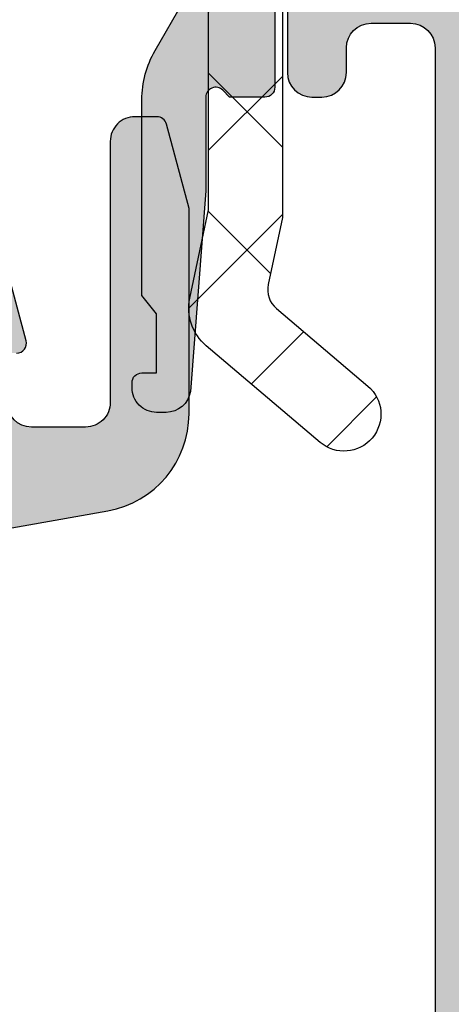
# Model space of a CAD drawing. Header units: millimetres. Extents: x 247761 to 294611, y 172579 to 236863.
# Tile 300 of 596: x 276278 to 276287, y 180508 to 180528. Entities that reach past the tile are written whole.
import ezdxf

# ---------------------------------------------------------------- set-up
doc = ezdxf.new("R2010")
doc.units = ezdxf.units.MM
for name, color, linetype in [('FASÁDA DETAILNÍ', 4, 'Continuous'), ('KOTY 50', 7, 'Continuous'), ('NOVA', 240, 'Continuous')]:
    doc.layers.add(name, color=color, linetype=linetype)
doc.styles.add('CS-ROMANS', font='romans.shx', dxfattribs={"width": 0.75, "oblique": 5})
doc.dimstyles.new('A_KÓTA_50', dxfattribs={"dimtxt": 110, "dimasz": 2, "dimexe": 100, "dimexo": 1500, "dimgap": 40, "dimtad": 1, "dimrnd": 1, "dimdsep": 46, "dimtxsty": 'CS-ROMANS', "dimblk": 'KOT_CARA20', "dimcen": 45, "dimse1": 1, "dimse2": 1, "dimclrd": 256, "dimclre": 256, "dimclrt": 256, "dimadec": 0, "dimazin": 0, "dimtfac": 1, "dimtix": 1, "dimtmove": 2, "dimatfit": 3, "dimldrblk": 'OBLIQUE', "dimfxl": 0, "dimtolj": 1, "dimarcsym": 0})

# ---------------------------------------------------------------- blocks, each defined once
blk = doc.blocks.new('A$C69D17D4D')
at = {"layer": 'FASÁDA DETAILNÍ'}
h = blk.add_hatch(dxfattribs=at)
h.set_pattern_fill('ANSI37', color=256, scale=0.625, angle=180, style=0)
h.set_pattern_definition([(225, (1636.818060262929, 7154.999931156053), (1.403165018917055, -1.403165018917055), []), (315, (1636.818060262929, 7154.999931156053), (1.403165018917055, 1.403165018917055), [])])
edge = h.paths.add_edge_path()
edge.add_ellipse((1632.197498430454, 7163.886846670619), major_axis=(-5.039467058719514, 0), ratio=1, start_angle=184.9644612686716, end_angle=240.208215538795)
edge.add_ellipse((1634.552298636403, 7167.999931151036), major_axis=(-0.3000000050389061, 0), ratio=1, start_angle=240.2078270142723, end_angle=269.9993073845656)
edge.add_line((1634.552302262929, 7168.299931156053), (1634.018018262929, 7168.299934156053))
edge.add_ellipse((1634.018017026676, 7167.999934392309), major_axis=(-0.2999997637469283, 0), ratio=1, start_angle=-90.00023610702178, end_angle=4.512156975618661e-05)
edge.add_line((1633.718017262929, 7167.999934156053), (1633.718017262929, 7166.449937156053))
edge.add_ellipse((1633.418006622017, 7166.449944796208), major_axis=(-0.3000106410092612, 0), ratio=1, start_angle=90.00432394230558, end_angle=179.9985408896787, ccw=False)
edge.add_line((1633.418029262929, 7166.149934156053), (1632.018047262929, 7166.149923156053))
edge.add_ellipse((1632.018050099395, 7165.849933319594), major_axis=(-0.2999898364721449, 0), ratio=1, start_angle=270.000541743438, end_angle=359.9996492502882)
edge.add_line((1631.718060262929, 7165.849935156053), (1631.718060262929, 7164.149923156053))
edge.add_ellipse((1632.018070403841, 7164.149930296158), major_axis=(-0.300010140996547, 0), ratio=1, start_angle=0.001363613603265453, end_angle=89.99558056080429)
edge.add_line((1632.018047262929, 7163.849920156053), (1633.581878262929, 7163.849931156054))
edge.add_ellipse((1633.614735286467, 7163.548772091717), major_axis=(-0.3029461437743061, 0), ratio=1, start_angle=166.5164226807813, end_angle=276.22645090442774, ccw=False)
edge.add_ellipse((1644.930699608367, 7154.843848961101), major_axis=(-14.00076634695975, 0), ratio=1, start_angle=321.9243799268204, end_angle=344.6982677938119)
edge.add_ellipse((1630.938461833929, 7158.650562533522), major_axis=(-0.500472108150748, 0), ratio=1, start_angle=50.193365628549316, end_angle=167.0823914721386, ccw=False)
edge.add_line((1630.618060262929, 7158.266095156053), (1630.618060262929, 7166.549374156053))
edge.add_ellipse((1631.118059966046, 7166.549373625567), major_axis=(-0.4999997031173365, 0), ratio=1, start_angle=299.9999803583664, end_angle=359.99993921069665, ccw=False)
edge.add_line((1630.868060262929, 7166.982386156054), (1631.168060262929, 7167.155592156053))
edge.add_ellipse((1630.918060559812, 7167.58860468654), major_axis=(-0.4999997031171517, 0), ratio=1, start_angle=119.9999803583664, end_angle=179.9999392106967)
edge.add_line((1631.418060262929, 7167.588604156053), (1631.418060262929, 7169.217952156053))
edge.add_ellipse((1630.418060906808, 7169.217952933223), major_axis=(-0.9999993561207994, 0), ratio=1, start_angle=179.9999554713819, end_angle=239.9496611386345)
edge.add_ellipse((1634.574387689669, 7176.402333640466), major_axis=(-7.30002344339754, 0), ratio=1, start_angle=11.285553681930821, end_angle=59.94964541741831, ccw=False)
edge.add_ellipse((1627.518050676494, 7174.587101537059), major_axis=(-0.3999905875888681, 0), ratio=1, start_angle=200.5018294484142, end_angle=284.8529752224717, ccw=False)
edge.add_ellipse((1633.867148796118, 7176.961168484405), major_axis=(-6.378448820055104, 0), ratio=1, start_angle=20.50187458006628, end_angle=75.54740221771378)
edge.add_line((1632.275222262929, 7170.784569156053), (1633.685929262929, 7170.420982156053))
edge.add_line((1633.685929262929, 7170.420982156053), (1634.548630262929, 7170.210869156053))
edge.add_ellipse((1633.218065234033, 7164.874246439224), major_axis=(-5.49999502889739, 0), ratio=1, start_angle=179.9999657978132, end_angle=256.0000450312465, ccw=False)
edge.add_line((1638.718060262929, 7164.874243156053), (1638.718060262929, 7152.456215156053))
edge.add_line((1638.718060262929, 7152.456215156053), (1638.430441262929, 7151.093158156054))
edge.add_ellipse((1638.919667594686, 7150.98992554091), major_axis=(-0.4999993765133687, 0), ratio=1, start_angle=-11.91530077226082, end_angle=49.71624840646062)
edge.add_line((1638.596381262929, 7150.608500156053), (1640.452989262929, 7149.034889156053))
edge.add_ellipse((1639.968059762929, 7148.462750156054), major_axis=(-0.7499997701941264, 0), ratio=1, start_angle=49.71629384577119, end_angle=229.7162938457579, ccw=False)
edge.add_line((1639.483130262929, 7147.890611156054), (1637.171486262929, 7149.849897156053))
edge.add_ellipse((1637.818058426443, 7150.612748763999), major_axis=(-0.999999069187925, 0), ratio=1, start_angle=-11.915247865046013, end_angle=49.71630131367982, ccw=False)
edge.add_line((1636.839605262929, 7150.819213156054), (1637.218060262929, 7152.612750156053))
edge.add_line((1637.218060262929, 7152.612750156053), (1637.218060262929, 7164.322951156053))
h = blk.add_hatch(color=256, dxfattribs=at)
edge = h.paths.add_edge_path()
edge.add_line((1636.164060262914, 7150.499931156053), (1635.864060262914, 7150.873136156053))
edge.add_line((1635.864060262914, 7150.873136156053), (1635.864060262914, 7154.846341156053))
edge.add_ellipse((1637.864067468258, 7154.846339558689), major_axis=(-2.000007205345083, 0), ratio=1, start_angle=330.000066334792, end_angle=359.99995423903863, ccw=False)
edge.add_line((1636.132009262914, 7155.846341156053), (1636.696111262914, 7156.823393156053))
edge.add_ellipse((1634.964053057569, 7157.823394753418), major_axis=(-2.000007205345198, 0), ratio=1, start_angle=150.0000663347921, end_angle=179.9999542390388)
edge.add_line((1636.964060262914, 7157.823393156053), (1636.964060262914, 7163.543227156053))
edge.add_ellipse((1636.464060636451, 7163.543227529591), major_axis=(-0.49999962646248, 0), ratio=1, start_angle=179.9999571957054, end_angle=270.0000428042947)
edge.add_line((1636.464060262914, 7164.043227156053), (1634.564060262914, 7164.043227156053))
edge.add_ellipse((1634.563802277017, 7164.542969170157), major_axis=(-0.4997420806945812, 0), ratio=1, start_angle=-0.029578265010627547, end_angle=90.0295782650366, ccw=False)
edge.add_line((1634.064060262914, 7164.543227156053), (1634.064060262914, 7165.543227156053))
edge.add_ellipse((1634.563802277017, 7165.54348514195), major_axis=(-0.4997420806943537, 0), ratio=1, start_angle=-90.0295782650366, end_angle=0.02957826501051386, ccw=False)
edge.add_line((1634.564060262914, 7166.043227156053), (1635.564060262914, 7166.043227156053))
edge.add_ellipse((1635.564320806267, 7166.5429666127), major_axis=(-0.4997395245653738, 0), ratio=1, start_angle=89.97012836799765, end_angle=180.0298716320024)
edge.add_line((1636.064060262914, 7166.543227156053), (1636.064060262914, 7167.543227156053))
edge.add_ellipse((1636.563808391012, 7167.543481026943), major_axis=(-0.4997481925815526, 0), ratio=1, start_angle=-90.02887693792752, end_angle=0.029106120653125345, ccw=False)
edge.add_line((1636.564060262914, 7168.043229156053), (1636.797091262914, 7168.043229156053))
edge.add_ellipse((1636.797091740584, 7167.543229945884), major_axis=(-0.4999992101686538, 0), ratio=1, start_angle=233.7506870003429, end_angle=270.0000547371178, ccw=False)
edge.add_ellipse((1634.964053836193, 7165.043226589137), major_axis=(-3.600006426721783, 0), ratio=1, start_angle=180.0000408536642, end_angle=233.75061391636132, ccw=False)
edge.add_line((1638.564060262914, 7165.043229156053), (1638.564060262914, 7155.099931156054))
edge.add_ellipse((1638.364060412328, 7155.099931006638), major_axis=(-0.1999998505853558, 0), ratio=1, start_angle=89.99995719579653, end_angle=180.000042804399, ccw=False)
edge.add_line((1638.364060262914, 7154.899931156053), (1637.646839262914, 7154.899931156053))
edge.add_line((1637.646839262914, 7154.899931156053), (1637.505940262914, 7155.040892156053))
edge.add_ellipse((1637.364060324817, 7154.899930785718), major_axis=(-0.2000000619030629, 0), ratio=1, start_angle=224.8139243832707, end_angle=359.9998939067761)
edge.add_line((1637.164060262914, 7154.899931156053), (1637.164060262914, 7153.000362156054))
edge.add_line((1637.164060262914, 7153.000362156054), (1636.849742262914, 7148.921714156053))
edge.add_ellipse((1636.355897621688, 7148.99993166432), major_axis=(-0.5000005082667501, 0), ratio=1, start_angle=90.00007347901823, end_angle=170.9999772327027, ccw=False)
edge.add_line((1636.355898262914, 7148.499931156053), (1636.164060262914, 7148.499931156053))
edge.add_ellipse((1636.164059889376, 7148.999930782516), major_axis=(-0.49999962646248, 0), ratio=1, start_angle=-4.280429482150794e-05, end_angle=90.00004280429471, ccw=False)
edge.add_line((1635.664060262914, 7148.999931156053), (1635.664060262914, 7149.099931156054))
edge.add_ellipse((1635.864060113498, 7149.099931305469), major_axis=(-0.1999998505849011, 0), ratio=1, start_angle=-90.00004280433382, end_angle=4.280439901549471e-05, ccw=False)
edge.add_line((1635.864060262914, 7149.299931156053), (1636.164060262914, 7149.299931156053))
edge.add_line((1636.164060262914, 7149.299931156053), (1636.164060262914, 7150.499931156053))
h = blk.add_hatch(color=256, dxfattribs=at)
edge = h.paths.add_edge_path()
edge.add_arc((1643.317992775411, 7164.499863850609), 0.500067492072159, 0.007732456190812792, 89.99226754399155)
edge.add_line((1643.318060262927, 7164.999931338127), (1639.318060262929, 7164.999931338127))
edge.add_arc((1639.318127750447, 7164.499863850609), 0.5000674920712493, 90.00773245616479, 179.9922675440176)
edge.add_line((1638.818060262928, 7164.499931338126), (1638.818060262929, 7163.199882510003))
edge.add_arc((1639.318097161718, 7163.199919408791), 0.5000369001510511, 180.0042279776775, 269.9957720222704)
edge.add_line((1639.31806026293, 7162.699882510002), (1639.818060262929, 7162.699882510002))
edge.add_line((1639.818060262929, 7162.699882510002), (1639.818060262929, 7163.699882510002))
edge.add_line((1639.818060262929, 7163.699882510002), (1641.318060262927, 7163.699882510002))
edge.add_arc((1641.318097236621, 7162.699919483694), 0.9999630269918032, -0.0021185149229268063, 90.00211851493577, ccw=False)
edge.add_line((1642.318060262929, 7162.69988251), (1642.318060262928, 7158.699882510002))
edge.add_arc((1641.317983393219, 7158.699959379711), 1.000076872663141, 270.00440397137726, 359.99559602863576, ccw=False)
edge.add_line((1641.318060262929, 7157.699882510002), (1639.818060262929, 7157.699882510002))
edge.add_line((1639.818060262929, 7157.699882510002), (1639.818060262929, 7158.699882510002))
edge.add_line((1639.818060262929, 7158.699882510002), (1639.318060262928, 7158.699882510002))
edge.add_arc((1639.318002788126, 7158.199939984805), 0.499942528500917, 89.99341311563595, 180.0065868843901)
edge.add_line((1638.818060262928, 7158.199882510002), (1638.818060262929, 7155.399894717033))
edge.add_arc((1639.31806026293, 7155.399894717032), 0.5000000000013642, 179.9999999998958, 269.9999999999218)
edge.add_line((1639.318060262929, 7154.899894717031), (1639.518060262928, 7154.899894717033))
edge.add_arc((1639.518060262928, 7155.399894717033), 0.5, 270, 360)
edge.add_line((1640.018060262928, 7155.399894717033), (1640.018060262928, 7155.899894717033))
edge.add_arc((1640.518095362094, 7155.899859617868), 0.5000351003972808, 90.00402178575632, 179.9959782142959, ccw=False)
edge.add_line((1640.518060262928, 7156.399894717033), (1641.318063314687, 7156.399894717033))
edge.add_arc((1641.318046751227, 7155.899878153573), 0.5000165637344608, 0.0018979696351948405, 89.99810203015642, ccw=False)
edge.add_line((1641.818063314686, 7155.899894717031), (1641.818063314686, 7124.599900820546))
edge.add_line((1641.818063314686, 7124.599900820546), (1641.38566668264, 7118.561443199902))
edge.add_arc((1640.386446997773, 7118.599899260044), 0.9999594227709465, 270.00000000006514, 357.79599713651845, ccw=False)
edge.add_line((1640.386446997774, 7117.599939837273), (1633.717994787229, 7117.599939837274))
edge.add_arc((1633.717994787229, 7118.099939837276), 0.500000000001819, 180.0000000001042, 269.99999999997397, ccw=False)
edge.add_line((1633.217994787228, 7118.099939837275), (1633.217994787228, 7118.999939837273))
edge.add_arc((1632.717994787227, 7118.999939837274), 0.5000000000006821, 359.9999999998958, 449.9999999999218)
edge.add_line((1632.717994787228, 7119.499939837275), (1631.317993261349, 7119.499939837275))
edge.add_arc((1631.050472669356, 7119.578776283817), 0.2788950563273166, 268.8354106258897, 343.5801235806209, ccw=False)
edge.add_line((1631.044804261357, 7119.299938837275), (1630.591210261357, 7119.299938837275))
edge.add_arc((1630.585549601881, 7119.578806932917), 0.2789255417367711, 196.4245945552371, 271.1628700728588, ccw=False)
edge.add_line((1630.318006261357, 7119.499939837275), (1628.437995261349, 7119.499939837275))
edge.add_arc((1628.437995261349, 7119.199939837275), 0.2999999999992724, 90, 180.0000000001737)
edge.add_line((1628.137995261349, 7119.199939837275), (1628.137995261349, 7118.219965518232))
edge.add_arc((1628.437995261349, 7118.219965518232), 0.3000000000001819, 180, 269.9999999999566)
edge.add_line((1628.437995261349, 7117.919965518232), (1631.197993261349, 7117.919965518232))
edge.add_arc((1631.197993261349, 7117.799965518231), 0.1200000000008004, 0, 89.99999999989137, ccw=False)
edge.add_line((1631.317993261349, 7117.799965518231), (1631.317993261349, 7113.499939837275))
edge.add_arc((1630.817993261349, 7113.499939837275), 0.5, -90, 0, ccw=False)
edge.add_line((1630.817993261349, 7112.999939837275), (1630.11799326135, 7112.999939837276))
edge.add_line((1630.11799326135, 7112.999939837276), (1627.725172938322, 7114.381435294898))
edge.add_arc((1627.656113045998, 7114.261820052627), 0.1381197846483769, 60.00000000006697, 180)
edge.add_line((1627.517993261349, 7114.261820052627), (1627.51799326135, 7110.499939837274))
edge.add_arc((1625.517993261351, 7110.499939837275), 1.999999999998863, 269.99999999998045, 359.99999999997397, ccw=False)
edge.add_line((1625.51799326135, 7108.499939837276), (1624.949997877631, 7108.499939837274))
edge.add_arc((1624.949997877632, 7107.999939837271), 0.5000000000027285, 90.00000000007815, 124.479071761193)
edge.add_arc((1627.497471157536, 7104.29044123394), 4.999999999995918, 124.4790717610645, 174.6507719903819)
edge.add_arc((1622.656119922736, 7104.738059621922), 0.1381197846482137, 172.297562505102, 299.9999999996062)
edge.add_line((1622.725179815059, 7104.618444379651), (1625.118000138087, 7105.999939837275))
edge.add_line((1625.118000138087, 7105.999939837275), (1625.818000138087, 7105.999939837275))
edge.add_arc((1625.818000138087, 7105.499939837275), 0.5, 0, 90, ccw=False)
edge.add_line((1626.318000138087, 7105.499939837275), (1626.318000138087, 7101.199914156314))
edge.add_arc((1626.19800013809, 7101.199914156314), 0.1199999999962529, -90, 0, ccw=False)
edge.add_line((1626.19800013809, 7101.079914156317), (1623.43800213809, 7101.079914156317))
edge.add_arc((1623.438002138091, 7100.779914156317), 0.3000000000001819, 90.00000000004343, 180)
edge.add_line((1623.138002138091, 7100.779914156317), (1623.138002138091, 7099.799939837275))
edge.add_arc((1623.438002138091, 7099.799939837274), 0.3000000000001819, 179.9999999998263, 269.9999999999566)
edge.add_line((1623.43800213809, 7099.499939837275), (1625.318013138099, 7099.499939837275))
edge.add_arc((1625.585556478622, 7099.421072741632), 0.2789255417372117, 88.83712992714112, 163.5754054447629, ccw=False)
edge.add_line((1625.591217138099, 7099.699940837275), (1626.044811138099, 7099.699940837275))
edge.add_arc((1626.050479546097, 7099.421103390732), 0.2788950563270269, 16.419876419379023, 91.16458937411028, ccw=False)
edge.add_line((1626.318000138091, 7099.499939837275), (1629.318058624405, 7099.499939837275))
edge.add_line((1629.318058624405, 7099.499939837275), (1630.018161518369, 7100.200012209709))
edge.add_line((1630.018161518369, 7100.200012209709), (1630.01816151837, 7100.800018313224))
edge.add_line((1630.01816151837, 7100.800018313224), (1628.418155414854, 7100.800018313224))
edge.add_arc((1628.418164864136, 7101.300027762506), 0.5000094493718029, 180.0010827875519, 269.99891721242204, ccw=False)
edge.add_line((1627.918155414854, 7101.300018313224), (1627.918155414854, 7101.695446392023))
edge.add_arc((1628.418155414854, 7101.695446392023), 0.4999999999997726, 164.9999999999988, 180, ccw=False)
edge.add_line((1627.935192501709, 7101.824855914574), (1628.319401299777, 7103.258742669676))
edge.add_arc((1629.285327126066, 7102.999923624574), 1.000000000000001, 89.99999999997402, 165.0000000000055, ccw=False)
edge.add_line((1629.285327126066, 7103.999923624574), (1635.018149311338, 7103.999923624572))
edge.add_line((1635.018149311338, 7103.999923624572), (1635.018149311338, 7100.800018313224))
edge.add_line((1635.018149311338, 7100.800018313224), (1634.218161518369, 7100.800018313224))
edge.add_line((1634.218161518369, 7100.800018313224), (1634.218161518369, 7100.200012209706))
edge.add_line((1634.218161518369, 7100.200012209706), (1635.430594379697, 7099.500030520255))
edge.add_line((1635.430594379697, 7099.500030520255), (1636.518149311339, 7099.500030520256))
edge.add_line((1636.518149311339, 7099.500030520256), (1636.518149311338, 7114.499939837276))
edge.add_arc((1637.018149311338, 7114.499939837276), 0.5000000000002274, 90, 180, ccw=False)
edge.add_line((1637.018149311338, 7114.999939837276), (1642.818060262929, 7114.999939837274))
edge.add_arc((1642.818060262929, 7115.999939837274), 1, 269.999999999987, 360)
edge.add_line((1643.818060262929, 7115.999939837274), (1643.818060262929, 7164.499931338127))
edge = h.paths.add_edge_path(flags=16)
edge.add_line((1634.218161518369, 7105.599923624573), (1629.81816151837, 7105.599923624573))
edge.add_arc((1629.81816151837, 7106.099923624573), 0.5, 180, 270, ccw=False)
edge.add_line((1629.31816151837, 7106.099923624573), (1629.318161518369, 7110.499923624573))
edge.add_arc((1629.818161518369, 7110.499923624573), 0.5, 90, 180, ccw=False)
edge.add_line((1629.818161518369, 7110.999923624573), (1634.218161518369, 7110.999923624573))
edge.add_arc((1634.218161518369, 7110.499923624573), 0.5, 0, 90, ccw=False)
edge.add_line((1634.718161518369, 7110.499923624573), (1634.718161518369, 7106.099923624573))
edge.add_arc((1634.218161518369, 7106.099923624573), 0.5, -90, 0, ccw=False)
h = blk.add_hatch(color=256, dxfattribs=at)
edge = h.paths.add_edge_path(flags=16)
edge.add_line((1631.321845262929, 7147.300075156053), (1627.122095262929, 7147.300075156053))
edge.add_ellipse((1627.122094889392, 7147.800074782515), major_axis=(-0.49999962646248, 0), ratio=1, start_angle=-4.280429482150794e-05, end_angle=90.00004280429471, ccw=False)
edge.add_line((1626.622095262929, 7147.800075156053), (1626.622095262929, 7152.200099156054))
edge.add_ellipse((1627.122094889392, 7152.200099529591), major_axis=(-0.49999962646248, 0), ratio=1, start_angle=-90.00004280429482, end_angle=4.28042947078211e-05, ccw=False)
edge.add_line((1627.122095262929, 7152.700099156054), (1631.321844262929, 7152.700099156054))
edge.add_ellipse((1631.321843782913, 7152.200098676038), major_axis=(-0.5000004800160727, 0), ratio=1, start_angle=180.0000550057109, end_angle=269.99994499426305, ccw=False)
edge.add_line((1631.821844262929, 7152.200099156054), (1631.821845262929, 7147.800075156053))
edge.add_ellipse((1631.321845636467, 7147.800074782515), major_axis=(-0.49999962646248, 0), ratio=1, start_angle=89.99995719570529, end_angle=180.0000428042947, ccw=False)
edge = h.paths.add_edge_path()
edge.add_line((1628.408441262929, 7145.301694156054), (1635.171441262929, 7146.501454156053))
edge.add_arc((1634.822096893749, 7148.470705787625), 1.999998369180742, 280.0595901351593, 360.0000392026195)
edge.add_line((1636.822095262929, 7148.470707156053), (1636.822095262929, 7152.635680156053))
edge.add_line((1636.822095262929, 7152.635680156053), (1636.361814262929, 7154.353469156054))
edge.add_arc((1636.168629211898, 7154.301705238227), 0.1999999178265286, 15.00003857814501, 89.99998538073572)
edge.add_line((1636.168629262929, 7154.501705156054), (1635.722095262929, 7154.501705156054))
edge.add_arc((1635.722094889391, 7154.001705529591), 0.49999962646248, 89.99995719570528, 180.0000428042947)
edge.add_line((1635.222095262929, 7154.001705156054), (1635.222095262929, 7148.701705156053))
edge.add_arc((1634.722095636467, 7148.701704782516), 0.49999962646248, -90.00004280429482, 4.28042947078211e-05, ccw=False)
edge.add_line((1634.722095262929, 7148.201705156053), (1633.621845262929, 7148.201705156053))
edge.add_arc((1633.621845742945, 7148.701705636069), 0.5000004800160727, 180.0000550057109, 269.99994499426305, ccw=False)
edge.add_line((1633.121845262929, 7148.701705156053), (1633.121845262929, 7149.701705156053))
edge.add_line((1633.121845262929, 7149.701705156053), (1633.321845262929, 7149.701705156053))
edge.add_arc((1633.321844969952, 7149.901705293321), 0.200000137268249, 270.000083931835, 375.0000053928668)
edge.add_line((1633.515030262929, 7149.953469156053), (1633.121844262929, 7151.420857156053))
edge.add_line((1633.121844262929, 7151.420857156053), (1633.121844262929, 7153.501705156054))
edge.add_arc((1632.121843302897, 7153.501704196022), 1.0000009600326, 5.500571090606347e-05, 89.99994499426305)
edge.add_line((1632.121844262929, 7154.501705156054), (1621.222342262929, 7154.501705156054))
edge.add_arc((1621.2223420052, 7154.101704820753), 0.4000003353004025, 89.9999630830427, 209.9999168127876)
edge.add_line((1620.875931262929, 7153.901705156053), (1621.374097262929, 7153.038857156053))
edge.add_line((1621.374097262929, 7153.038857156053), (1621.801967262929, 7151.546696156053))
edge.add_arc((1622.090346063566, 7151.629387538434), 0.3000003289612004, 196.0000168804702, 300.179241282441)
edge.add_line((1622.241158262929, 7151.370050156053), (1624.706769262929, 7152.801785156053))
edge.add_line((1624.706769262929, 7152.801785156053), (1625.127188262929, 7152.801785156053))
edge.add_arc((1625.130680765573, 7152.610216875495), 0.1916001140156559, -2.522221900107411, 91.04445002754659, ccw=False)
edge.add_line((1625.322095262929, 7152.601785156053), (1625.322095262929, 7146.112346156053))
edge.add_arc((1625.12292873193, 7146.094108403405), 0.199999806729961, -114.14094813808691, 5.232004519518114, ccw=False)
edge.add_line((1625.041132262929, 7145.911600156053), (1622.657447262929, 7146.979921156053))
edge.add_arc((1622.575650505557, 7146.797412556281), 0.2000002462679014, 65.85901776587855, 158.0262022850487)
edge.add_line((1622.390179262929, 7146.872249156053), (1621.573819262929, 7144.849021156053))
edge.add_arc((1621.944761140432, 7144.699348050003), 0.3999998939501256, 158.0261821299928, 270.000017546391)
edge.add_line((1621.944761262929, 7144.299348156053), (1624.008908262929, 7144.299347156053))
edge.add_arc((1624.008909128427, 7144.599346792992), 0.2999996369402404, 269.9998347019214, 322.095086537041)
edge.add_arc((1624.482328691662, 7144.230736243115), 0.3000002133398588, 74.000137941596, 142.0953474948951, ccw=False)
edge.add_line((1624.565019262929, 7144.519115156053), (1625.322908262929, 7144.301793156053))
edge.add_arc((1625.322908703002, 7145.901792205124), 1.599999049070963, 269.9999842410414, 328.4076055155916)
edge.add_arc((1627.111680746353, 7144.801660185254), 0.4999999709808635, 90.00154508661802, 148.4076640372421, ccw=False)
edge.add_line((1627.111667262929, 7145.301660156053), (1628.408441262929, 7145.301694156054))
at = {"layer": 'FASÁDA DETAILNÍ', "extrusion": (0, 0, -1)}
for points in [[(-1638.718060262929, 7164.874243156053), (-1638.718060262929, 7152.456215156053), (-1638.430441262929, 7151.093158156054), (-1638.430441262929, 7151.093158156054, -0.275594), (-1638.596381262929, 7150.608500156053), (-1640.452989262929, 7149.034889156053), (-1640.452989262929, 7149.034889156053, 1), (-1639.483130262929, 7147.890611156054), (-1637.171486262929, 7149.849897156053), (-1637.171486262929, 7149.849897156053, 0.275594), (-1636.839605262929, 7150.819213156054), (-1637.218060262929, 7152.612750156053), (-1637.218060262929, 7164.322951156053)], [(-1638.564060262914, 7165.043229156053), (-1638.564060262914, 7155.099931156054), (-1638.564060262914, 7155.099931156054, 0.414214), (-1638.364060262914, 7154.899931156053), (-1637.646839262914, 7154.899931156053), (-1637.505940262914, 7155.040892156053), (-1637.505940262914, 7155.040892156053, -0.669353), (-1637.164060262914, 7154.899931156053), (-1637.164060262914, 7153.000362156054), (-1636.849742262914, 7148.921714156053), (-1636.849742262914, 7148.921714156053, 0.368919), (-1636.355898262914, 7148.499931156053), (-1636.164060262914, 7148.499931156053), (-1636.164060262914, 7148.499931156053, 0.414214), (-1635.664060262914, 7148.999931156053), (-1635.664060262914, 7149.099931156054), (-1635.664060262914, 7149.099931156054, 0.414214), (-1635.864060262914, 7149.299931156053), (-1636.164060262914, 7149.299931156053), (-1636.164060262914, 7150.499931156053), (-1636.164060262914, 7150.499931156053), (-1635.864060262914, 7150.873136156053), (-1635.864060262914, 7154.846341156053), (-1635.864060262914, 7154.846341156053, 0.131652), (-1636.132009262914, 7155.846341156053), (-1636.696111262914, 7156.823393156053)]]:
    blk.add_lwpolyline(points, format="xyb", dxfattribs=at)
at = {"layer": 'FASÁDA DETAILNÍ'}
for points in [[(1638.818060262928, 7158.199882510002), (1638.818060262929, 7155.399894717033, 0.4142135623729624), (1639.318060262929, 7154.899894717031), (1639.518060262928, 7154.899894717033, 0.414213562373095), (1640.018060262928, 7155.399894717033), (1640.018060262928, 7155.899894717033, -0.4141724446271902), (1640.518060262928, 7156.399894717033), (1641.318063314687, 7156.399894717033, -0.4141941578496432), (1641.818063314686, 7155.899894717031), (1641.818063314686, 7124.599900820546)], [(1628.408441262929, 7145.301694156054), (1635.171441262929, 7146.501454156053), (1635.171441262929, 7146.501454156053, 0.363676), (1636.822095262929, 7148.470707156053), (1636.822095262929, 7152.635680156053), (1636.361814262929, 7154.353469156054), (1636.361814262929, 7154.353469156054, 0.339454), (1636.168629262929, 7154.501705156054), (1635.722095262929, 7154.501705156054), (1635.722095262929, 7154.501705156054, 0.414214), (1635.222095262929, 7154.001705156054), (1635.222095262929, 7148.701705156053), (1635.222095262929, 7148.701705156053, -0.414214), (1634.722095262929, 7148.201705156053), (1633.621845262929, 7148.201705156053), (1633.621845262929, 7148.201705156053, -0.414213), (1633.121845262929, 7148.701705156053)], [(1633.321845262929, 7149.701705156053, 0.493145), (1633.515030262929, 7149.953469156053), (1633.121844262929, 7151.420857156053)]]:
    blk.add_lwpolyline(points, format="xyb", dxfattribs=at)
blk = doc.blocks.new('KOT_CARA20')
for p, q in [((0, 20), (0, -20)), ((0, 1.77635683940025e-15), (14.14213562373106, 14.14213562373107)), ((0, 1.77635683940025e-15), (-14.14213562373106, -14.14213562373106))]:
    blk.add_line(p, q)
blk = doc.blocks.new('*D449')
at = {"layer": 'Defpoints', "color": 0, "ltscale": 5, "transparency": 16777216}
for p in [(276300.5174116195, 181175.6389768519), (276060.5174116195, 181025.8952978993), (276300.5174116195, 178444.5928794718)]:
    blk.add_point(p, dxfattribs=at)
at = {"layer": 'KOTY 50', "lineweight": -2, "ltscale": 5, "transparency": 16777216}
blk.add_line((276062.5174116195, 178444.5928794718), (276298.5174116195, 178444.5928794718), dxfattribs=at)
at = {"layer": 'KOTY 50', "lineweight": -2, "ltscale": 5, "transparency": 16777216, "xscale": 2, "yscale": 2, "zscale": 2, "rotation": 180}
blk.add_blockref('KOT_CARA20', (276060.5174116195, 178444.5928794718), dxfattribs=at)
at = {"layer": 'KOTY 50', "lineweight": -2, "ltscale": 5, "transparency": 16777216, "xscale": 2, "yscale": 2, "zscale": 2}
blk.add_blockref('KOT_CARA20', (276300.5174116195, 178444.5928794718), dxfattribs=at)
at = {"layer": 'KOTY 50', "ltscale": 5, "transparency": 16777216, "insert": (276462.2123544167, 178535.4317706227), "char_height": 110, "attachment_point": 5, "style": 'CS-ROMANS'}
blk.add_mtext('\\A1;240', dxfattribs=at)
blk = doc.blocks.new('_OBLIQUE')
at = {"color": 0, "linetype": 'ByBlock', "ltscale": 15}
blk.add_line((-0.5, -0.5), (0.5, 0.5), dxfattribs=at)

msp = doc.modelspace()

# ---------------------------------------------------------------- block references
at = {"layer": 'NOVA', "ltscale": 300}
msp.add_blockref('A$C69D17D4D', (274644.5174331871, 173371.2585875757), dxfattribs=at)

# ---------------------------------------------------------------- dimensions: what is measured, and where the dimension line sits
at = {"layer": 'KOTY 50', "ltscale": 5}
dim = msp.add_linear_dim(base=(276300.5174116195, 178444.5928794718), p1=(276060.5174116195, 181025.8952978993), p2=(276300.5174116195, 181175.6389768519), dimstyle='A_KÓTA_50', dxfattribs=at)
dim.commit()
dim.dimension.update_dxf_attribs({"geometry": '*D449', "text_midpoint": (276462.2123544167, 178535.4317706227), "dimtype": 128})

doc.saveas('drawing.dxf')
